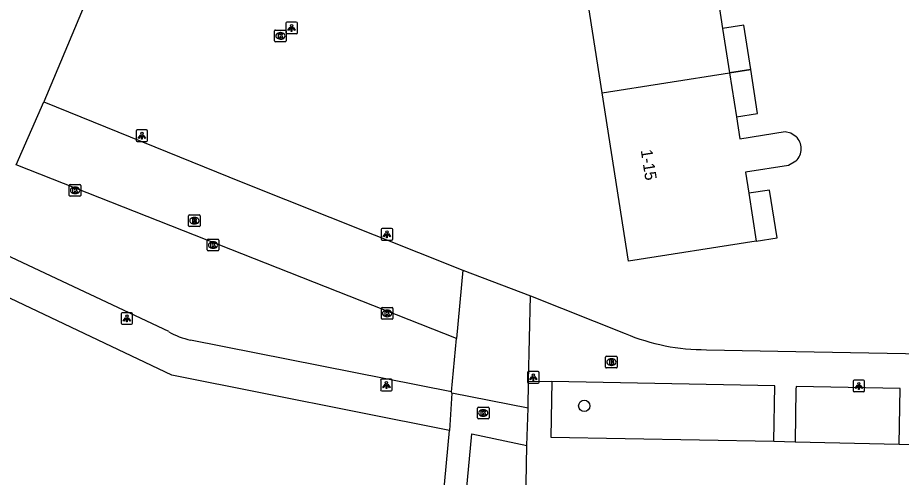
# Model space of a CAD drawing. Extents: x 159822 to 160765, y 380693 to 381634.
# Drawn here: x 160432.9 to 160509.1, y 381431.5 to 381471 of the extents above; entities that cross this region are included whole.
import ezdxf

# ---------------------------------------------------------------- set-up
doc = ezdxf.new("R2010")
doc.units = 0
for name, color, linetype in [('IMGEO_Boom', 7, 'Continuous'), ('IMGEO_Brandkraan', 7, 'Continuous'), ('IMGEO_Groenvoorziening', 7, 'Continuous'), ('IMGEO_Kolk', 7, 'Continuous'), ('IMGEO_Lichtpunt', 7, 'Continuous'), ('IMGEO_Pand', 7, 'Continuous'), ('IMGEO_Pand_nummerreeks', 7, 'Continuous'), ('IMGEO_Pand_overbouw', 7, 'Continuous'), ('IMGEO_Parkeervlak_open', 7, 'Continuous'), ('IMGEO_Rijbaan_lokaal_open', 7, 'Continuous'), ('IMGEO_Rioolput', 7, 'Continuous'), ('IMGEO_Voetpad_open', 7, 'Continuous')]:
    doc.layers.add(name, color=color, linetype=linetype)

msp = doc.modelspace()

# ---------------------------------------------------------------- linework, layer by layer
at = {"layer": 'IMGEO_Boom'}
msp.add_circle((160481.762, 381437.607), 0.489, dxfattribs=at)
at = {"layer": 'IMGEO_Brandkraan'}
for p, q in [((160483.597, 381440.945), (160483.597, 381441.797)), ((160483.672, 381441.871), (160484.524, 381441.871)), ((160484.085, 381441.651), (160484.11, 381441.651)), ((160484.598, 381441.797), (160484.598, 381440.945)), ((160484.524, 381440.871), (160483.672, 381440.871)), ((160484.108, 381441.091), (160484.083, 381441.091))]:
    msp.add_line(p, q, dxfattribs=at)
for points in [[(160483.597, 381440.945), (160483.597, 381441.797)], [(160483.672, 381441.871), (160484.524, 381441.871)], [(160483.945, 381441.571), (160483.945, 381441.171), (160484.158, 381441.171)], [(160484.176, 381441.571), (160483.945, 381441.571)], [(160484.124, 381441.49), (160484.07, 381441.49), (160484.07, 381441.414)], [(160484.07, 381441.414), (160484.123, 381441.414)], [(160484.132, 381441.338), (160484.07, 381441.338), (160484.07, 381441.257)], [(160484.598, 381441.797), (160484.598, 381440.945)], [(160484.524, 381440.871), (160483.672, 381440.871)], [(160484.07, 381441.257), (160484.132, 381441.257)]]:
    msp.add_lwpolyline(points, dxfattribs=at)
for centre, radius, start, end in [((160483.674, 381441.795), 0.0765, 91.55205, 178.44795), ((160483.674, 381441.795), 0.0765, 91.55205, 178.44795), ((160484.125, 381441.452), 0.0379, 267.82845, 90.93552), ((160484.133, 381441.297), 0.0404, 269.87594, 90.50774), ((160484.18, 381441.426), 0.145, 59.4692, 91.53667), ((160484.205, 381441.473), 0.0922, 285.51372, 58.15012), ((160484.21, 381441.281), 0.105, 301.31148, 78.98903), ((160484.522, 381441.795), 0.0765, 1.55205, 88.44795), ((160484.522, 381441.795), 0.0765, 1.55205, 88.44795), ((160483.674, 381440.947), 0.0765, 181.55205, 268.44795), ((160483.674, 381440.947), 0.0765, 181.55205, 268.44795), ((160484.164, 381441.422), 0.251, 268.66757, 293.53466), ((160484.522, 381440.947), 0.0765, 271.55205, 358.44795), ((160484.522, 381440.947), 0.0765, 271.55205, 358.44795)]:
    msp.add_arc(centre, radius, start, end, dxfattribs=at)
for centre, major_axis, ratio, start_param, end_param in [((160484.084, 381441.371), (-0.387, 0.002), 0.722429, 4.712389, 7.853982), ((160484.109, 381441.371), (-0.39, 0.002), 0.717154, 1.570796, 4.712389)]:
    msp.add_ellipse(centre, major_axis=major_axis, ratio=ratio, start_param=start_param, end_param=end_param, dxfattribs=at)
at = {"layer": 'IMGEO_Groenvoorziening'}
for points in [[(160439.062, 381472.954), (160435.19, 381463.77)], [(160471.284, 381449.285), (160477.129, 381447.08)]]:
    msp.add_lwpolyline(points, dxfattribs=at)
at = {"layer": 'IMGEO_Kolk'}
for p, q in [((160455.083, 381469.016), (160455.083, 381469.868)), ((160455.158, 381469.942), (160456.01, 381469.942)), ((160455.571, 381469.722), (160455.596, 381469.722)), ((160456.084, 381469.868), (160456.084, 381469.016)), ((160456.01, 381468.942), (160455.158, 381468.942)), ((160455.594, 381469.162), (160455.569, 381469.162)), ((160437.389, 381455.721), (160437.389, 381456.573)), ((160437.464, 381456.647), (160438.316, 381456.647)), ((160438.39, 381456.573), (160438.39, 381455.721)), ((160437.9, 381455.867), (160437.875, 381455.867)), ((160437.877, 381456.427), (160437.902, 381456.427)), ((160438.316, 381455.647), (160437.464, 381455.647)), ((160449.279, 381451.021), (160449.279, 381451.873)), ((160449.354, 381451.947), (160450.206, 381451.947)), ((160449.767, 381451.727), (160449.792, 381451.727)), ((160450.28, 381451.873), (160450.28, 381451.021)), ((160450.206, 381450.947), (160449.354, 381450.947)), ((160449.79, 381451.167), (160449.765, 381451.167)), ((160464.278, 381445.135), (160464.278, 381445.987)), ((160464.353, 381446.061), (160465.205, 381446.061)), ((160465.279, 381445.987), (160465.279, 381445.135)), ((160464.789, 381445.281), (160464.764, 381445.281)), ((160464.766, 381445.841), (160464.791, 381445.841)), ((160465.205, 381445.061), (160464.353, 381445.061)), ((160472.634, 381437.493), (160473.486, 381437.493)), ((160472.559, 381436.567), (160472.559, 381437.419)), ((160473.047, 381437.273), (160473.072, 381437.273)), ((160473.56, 381437.419), (160473.56, 381436.567)), ((160473.486, 381436.493), (160472.634, 381436.493)), ((160473.07, 381436.713), (160473.045, 381436.713))]:
    msp.add_line(p, q, dxfattribs=at)
for points in [[(160455.083, 381469.016), (160455.083, 381469.868)], [(160455.158, 381469.942), (160456.01, 381469.942)], [(160455.404, 381469.642), (160455.527, 381469.642), (160455.527, 381469.491), (160455.657, 381469.642), (160455.821, 381469.642), (160455.675, 381469.491), (160455.828, 381469.242), (160455.676, 381469.242), (160455.591, 381469.406), (160455.527, 381469.339), (160455.527, 381469.242), (160455.404, 381469.242), (160455.404, 381469.642)], [(160456.084, 381469.868), (160456.084, 381469.016)], [(160456.01, 381468.942), (160455.158, 381468.942)], [(160437.389, 381455.721), (160437.389, 381456.573)], [(160437.464, 381456.647), (160438.316, 381456.647)], [(160438.39, 381456.573), (160438.39, 381455.721)], [(160437.71, 381456.347), (160437.833, 381456.347), (160437.833, 381456.196), (160437.963, 381456.347), (160438.127, 381456.347), (160437.981, 381456.196), (160438.134, 381455.947), (160437.982, 381455.947), (160437.897, 381456.111), (160437.833, 381456.044), (160437.833, 381455.947), (160437.71, 381455.947), (160437.71, 381456.347)], [(160438.316, 381455.647), (160437.464, 381455.647)], [(160449.279, 381451.021), (160449.279, 381451.873)], [(160449.354, 381451.947), (160450.206, 381451.947)], [(160449.6, 381451.647), (160449.723, 381451.647), (160449.723, 381451.496), (160449.853, 381451.647), (160450.017, 381451.647), (160449.871, 381451.496), (160450.024, 381451.247), (160449.872, 381451.247), (160449.787, 381451.411), (160449.723, 381451.344), (160449.723, 381451.247), (160449.6, 381451.247), (160449.6, 381451.647)], [(160450.28, 381451.873), (160450.28, 381451.021)], [(160450.206, 381450.947), (160449.354, 381450.947)], [(160464.278, 381445.135), (160464.278, 381445.987)], [(160464.353, 381446.061), (160465.205, 381446.061)], [(160465.279, 381445.987), (160465.279, 381445.135)], [(160464.599, 381445.761), (160464.722, 381445.761), (160464.722, 381445.61), (160464.852, 381445.761), (160465.016, 381445.761), (160464.87, 381445.61), (160465.023, 381445.361), (160464.871, 381445.361), (160464.786, 381445.525), (160464.722, 381445.458), (160464.722, 381445.361), (160464.599, 381445.361), (160464.599, 381445.761)], [(160465.205, 381445.061), (160464.353, 381445.061)], [(160472.634, 381437.493), (160473.486, 381437.493)], [(160472.559, 381436.567), (160472.559, 381437.419)], [(160472.88, 381437.193), (160473.003, 381437.193), (160473.003, 381437.042), (160473.133, 381437.193), (160473.297, 381437.193), (160473.151, 381437.042), (160473.304, 381436.793), (160473.152, 381436.793), (160473.067, 381436.957), (160473.003, 381436.89), (160473.003, 381436.793), (160472.88, 381436.793), (160472.88, 381437.193)], [(160473.56, 381437.419), (160473.56, 381436.567)], [(160473.486, 381436.493), (160472.634, 381436.493)]]:
    msp.add_lwpolyline(points, dxfattribs=at)
for centre, start, end in [((160455.16, 381469.866), 91.55205, 178.44795), ((160455.16, 381469.866), 91.55205, 178.44795), ((160456.008, 381469.866), 1.55205, 88.44795), ((160456.008, 381469.866), 1.55205, 88.44795), ((160455.16, 381469.018), 181.55205, 268.44795), ((160455.16, 381469.018), 181.55205, 268.44795), ((160456.008, 381469.018), 271.55205, 358.44795), ((160456.008, 381469.018), 271.55205, 358.44795), ((160437.466, 381456.571), 91.55205, 178.44795), ((160437.466, 381456.571), 91.55205, 178.44795), ((160438.314, 381456.571), 1.55205, 88.44795), ((160438.314, 381456.571), 1.55205, 88.44795), ((160437.466, 381455.723), 181.55205, 268.44795), ((160437.466, 381455.723), 181.55205, 268.44795), ((160438.314, 381455.723), 271.55205, 358.44795), ((160438.314, 381455.723), 271.55205, 358.44795), ((160449.356, 381451.871), 91.55205, 178.44795), ((160449.356, 381451.871), 91.55205, 178.44795), ((160450.204, 381451.871), 1.55205, 88.44795), ((160450.204, 381451.871), 1.55205, 88.44795), ((160449.356, 381451.023), 181.55205, 268.44795), ((160449.356, 381451.023), 181.55205, 268.44795), ((160450.204, 381451.023), 271.55205, 358.44795), ((160450.204, 381451.023), 271.55205, 358.44795), ((160464.355, 381445.985), 91.55205, 178.44795), ((160464.355, 381445.985), 91.55205, 178.44795), ((160465.203, 381445.985), 1.55205, 88.44795), ((160465.203, 381445.985), 1.55205, 88.44795), ((160464.355, 381445.137), 181.55205, 268.44795), ((160464.355, 381445.137), 181.55205, 268.44795), ((160465.203, 381445.137), 271.55205, 358.44795), ((160465.203, 381445.137), 271.55205, 358.44795), ((160472.636, 381437.417), 91.55205, 178.44795), ((160472.636, 381437.417), 91.55205, 178.44795), ((160473.484, 381437.417), 1.55205, 88.44795), ((160473.484, 381437.417), 1.55205, 88.44795), ((160472.636, 381436.569), 181.55205, 268.44795), ((160472.636, 381436.569), 181.55205, 268.44795), ((160473.484, 381436.569), 271.55205, 358.44795), ((160473.484, 381436.569), 271.55205, 358.44795)]:
    msp.add_arc(centre, 0.0765, start, end, dxfattribs=at)
for centre, major_axis, ratio, start_param, end_param in [((160455.57, 381469.442), (-0.387, 0.002), 0.722429, 4.712389, 7.853982), ((160455.595, 381469.442), (-0.39, 0.002), 0.717154, 1.570796, 4.712389), ((160437.876, 381456.147), (-0.387, 0.002), 0.722429, 4.712389, 7.853982), ((160437.901, 381456.147), (-0.39, 0.002), 0.717154, 1.570796, 4.712389), ((160449.766, 381451.447), (-0.387, 0.002), 0.722429, 4.712389, 7.853982), ((160449.791, 381451.447), (-0.39, 0.002), 0.717154, 1.570796, 4.712389), ((160464.765, 381445.561), (-0.387, 0.002), 0.722429, 4.712389, 7.853982), ((160464.79, 381445.561), (-0.39, 0.002), 0.717154, 1.570796, 4.712389), ((160473.046, 381436.993), (-0.387, 0.002), 0.722429, 4.712389, 7.853982), ((160473.071, 381436.993), (-0.39, 0.002), 0.717154, 1.570796, 4.712389)]:
    msp.add_ellipse(centre, major_axis=major_axis, ratio=ratio, start_param=start_param, end_param=end_param, dxfattribs=at)
at = {"layer": 'IMGEO_Lichtpunt'}
for p, q in [((160456.047, 381470.532), (160456.047, 381469.725)), ((160456.047, 381470.532), (160456.047, 381469.725)), ((160456.949, 381470.627), (160456.141, 381470.627)), ((160456.949, 381470.627), (160456.141, 381470.627)), ((160457.043, 381469.725), (160457.043, 381470.532)), ((160457.043, 381469.725), (160457.043, 381470.532)), ((160456.141, 381469.631), (160456.949, 381469.631)), ((160456.141, 381469.631), (160456.949, 381469.631)), ((160443.148, 381461.248), (160443.148, 381460.441)), ((160443.148, 381461.248), (160443.148, 381460.441)), ((160444.05, 381461.343), (160443.242, 381461.343)), ((160444.05, 381461.343), (160443.242, 381461.343)), ((160444.144, 381460.441), (160444.144, 381461.248)), ((160444.144, 381460.441), (160444.144, 381461.248)), ((160443.242, 381460.347), (160444.05, 381460.347)), ((160443.242, 381460.347), (160444.05, 381460.347)), ((160464.258, 381452.775), (160464.258, 381451.968)), ((160464.258, 381452.775), (160464.258, 381451.968)), ((160465.16, 381452.87), (160464.352, 381452.87)), ((160465.16, 381452.87), (160464.352, 381452.87)), ((160465.254, 381451.968), (160465.254, 381452.775)), ((160465.254, 381451.968), (160465.254, 381452.775)), ((160464.352, 381451.874), (160465.16, 381451.874)), ((160464.352, 381451.874), (160465.16, 381451.874)), ((160441.855, 381445.531), (160441.855, 381444.724)), ((160441.855, 381445.531), (160441.855, 381444.724)), ((160442.757, 381445.626), (160441.949, 381445.626)), ((160442.757, 381445.626), (160441.949, 381445.626)), ((160442.851, 381444.724), (160442.851, 381445.531)), ((160442.851, 381444.724), (160442.851, 381445.531)), ((160441.949, 381444.63), (160442.757, 381444.63)), ((160441.949, 381444.63), (160442.757, 381444.63)), ((160477.777, 381440.559), (160476.969, 381440.559)), ((160477.777, 381440.559), (160476.969, 381440.559)), ((160464.22, 381439.799), (160464.22, 381438.992)), ((160464.22, 381439.799), (160464.22, 381438.992)), ((160465.122, 381439.894), (160464.314, 381439.894)), ((160465.122, 381439.894), (160464.314, 381439.894)), ((160465.216, 381438.992), (160465.216, 381439.799)), ((160465.216, 381438.992), (160465.216, 381439.799)), ((160476.875, 381440.464), (160476.875, 381439.657)), ((160476.875, 381440.464), (160476.875, 381439.657)), ((160477.871, 381439.657), (160477.871, 381440.464)), ((160477.871, 381439.657), (160477.871, 381440.464)), ((160505.816, 381439.826), (160505.008, 381439.826)), ((160505.816, 381439.826), (160505.008, 381439.826)), ((160476.969, 381439.563), (160477.777, 381439.563)), ((160476.969, 381439.563), (160477.777, 381439.563)), ((160504.914, 381439.731), (160504.914, 381438.924)), ((160504.914, 381439.731), (160504.914, 381438.924)), ((160505.91, 381438.924), (160505.91, 381439.731)), ((160505.91, 381438.924), (160505.91, 381439.731)), ((160464.314, 381438.898), (160465.122, 381438.898)), ((160464.314, 381438.898), (160465.122, 381438.898)), ((160505.008, 381438.83), (160505.816, 381438.83)), ((160505.008, 381438.83), (160505.816, 381438.83))]:
    msp.add_line(p, q, dxfattribs=at)
for points in [[(160456.421, 381470.196), (160456.46, 381470.168), (160456.272, 381469.906), (160456.234, 381469.933), (160456.421, 381470.196)], [(160456.523, 381470.148), (160456.57, 381470.148), (160456.57, 381469.826), (160456.523, 381469.826), (160456.523, 381470.148)], [(160456.633, 381470.168), (160456.671, 381470.195), (160456.858, 381469.933), (160456.819, 381469.905), (160456.633, 381470.168)], [(160443.522, 381460.912), (160443.561, 381460.884), (160443.373, 381460.622), (160443.335, 381460.649), (160443.522, 381460.912)], [(160443.624, 381460.864), (160443.671, 381460.864), (160443.671, 381460.542), (160443.624, 381460.542), (160443.624, 381460.864)], [(160443.734, 381460.884), (160443.772, 381460.911), (160443.959, 381460.649), (160443.92, 381460.621), (160443.734, 381460.884)], [(160464.632, 381452.439), (160464.671, 381452.411), (160464.483, 381452.149), (160464.445, 381452.176), (160464.632, 381452.439)], [(160464.734, 381452.391), (160464.781, 381452.391), (160464.781, 381452.069), (160464.734, 381452.069), (160464.734, 381452.391)], [(160464.844, 381452.411), (160464.882, 381452.438), (160465.069, 381452.176), (160465.03, 381452.148), (160464.844, 381452.411)], [(160442.229, 381445.195), (160442.268, 381445.167), (160442.08, 381444.905), (160442.042, 381444.932), (160442.229, 381445.195)], [(160442.331, 381445.147), (160442.378, 381445.147), (160442.378, 381444.825), (160442.331, 381444.825), (160442.331, 381445.147)], [(160442.441, 381445.167), (160442.479, 381445.194), (160442.666, 381444.932), (160442.627, 381444.904), (160442.441, 381445.167)], [(160477.249, 381440.128), (160477.288, 381440.1), (160477.1, 381439.838), (160477.062, 381439.865), (160477.249, 381440.128)], [(160477.351, 381440.08), (160477.398, 381440.08), (160477.398, 381439.758), (160477.351, 381439.758), (160477.351, 381440.08)], [(160477.461, 381440.1), (160477.499, 381440.127), (160477.686, 381439.865), (160477.647, 381439.837), (160477.461, 381440.1)], [(160464.594, 381439.463), (160464.633, 381439.435), (160464.445, 381439.173), (160464.407, 381439.2), (160464.594, 381439.463)], [(160464.696, 381439.415), (160464.743, 381439.415), (160464.743, 381439.093), (160464.696, 381439.093), (160464.696, 381439.415)], [(160464.806, 381439.435), (160464.844, 381439.462), (160465.031, 381439.2), (160464.992, 381439.172), (160464.806, 381439.435)], [(160505.288, 381439.395), (160505.327, 381439.367), (160505.139, 381439.105), (160505.101, 381439.132), (160505.288, 381439.395)], [(160505.39, 381439.347), (160505.437, 381439.347), (160505.437, 381439.025), (160505.39, 381439.025), (160505.39, 381439.347)], [(160505.5, 381439.367), (160505.538, 381439.394), (160505.725, 381439.132), (160505.686, 381439.104), (160505.5, 381439.367)]]:
    msp.add_lwpolyline(points, dxfattribs=at)
for centre in [(160456.546, 381470.33), (160443.647, 381461.046), (160464.757, 381452.573), (160442.354, 381445.329), (160477.374, 381440.262), (160464.719, 381439.597), (160505.413, 381439.529)]:
    msp.add_circle(centre, 0.0994, dxfattribs=at)
for centre, start, end in [((160456.141, 381470.532), 90, 180), ((160456.141, 381470.532), 90, 180), ((160456.949, 381470.532), 0, 90), ((160456.949, 381470.532), 0, 90), ((160456.141, 381469.725), 180, 270), ((160456.141, 381469.725), 180, 270), ((160456.949, 381469.725), 270, 0), ((160456.949, 381469.725), 270, 360), ((160443.242, 381461.248), 90, 180), ((160443.242, 381461.248), 90, 180), ((160444.05, 381461.248), 0, 90), ((160444.05, 381461.248), 0, 90), ((160443.242, 381460.441), 180, 270), ((160443.242, 381460.441), 180, 270), ((160444.05, 381460.441), 270, 0), ((160444.05, 381460.441), 270, 360), ((160464.352, 381452.775), 90, 180), ((160464.352, 381452.775), 90, 180), ((160465.16, 381452.775), 0, 90), ((160465.16, 381452.775), 0, 90), ((160464.352, 381451.968), 180, 270), ((160464.352, 381451.968), 180, 270), ((160465.16, 381451.968), 270, 0), ((160465.16, 381451.968), 270, 360), ((160441.949, 381445.531), 90, 180), ((160441.949, 381445.531), 90, 180), ((160442.757, 381445.531), 0, 90), ((160442.757, 381445.531), 0, 90), ((160441.949, 381444.724), 180, 270), ((160441.949, 381444.724), 180, 270), ((160442.757, 381444.724), 270, 0), ((160442.757, 381444.724), 270, 360), ((160476.969, 381440.464), 90, 180), ((160476.969, 381440.464), 90, 180), ((160477.777, 381440.464), 0, 90), ((160477.777, 381440.464), 0, 90), ((160464.314, 381439.799), 90, 180), ((160464.314, 381439.799), 90, 180), ((160465.122, 381439.799), 0, 90), ((160465.122, 381439.799), 0, 90), ((160505.008, 381439.731), 90, 180), ((160505.008, 381439.731), 90, 180), ((160505.816, 381439.731), 0, 90), ((160505.816, 381439.731), 0, 90), ((160476.969, 381439.657), 180, 270), ((160476.969, 381439.657), 180, 270), ((160477.777, 381439.657), 270, 0), ((160477.777, 381439.657), 270, 360), ((160464.314, 381438.992), 180, 270), ((160464.314, 381438.992), 180, 270), ((160465.122, 381438.992), 270, 0), ((160465.122, 381438.992), 270, 360), ((160505.008, 381438.924), 180, 270), ((160505.008, 381438.924), 180, 270), ((160505.816, 381438.924), 270, 0), ((160505.816, 381438.924), 270, 360)]:
    msp.add_arc(centre, 0.0946, start, end, dxfattribs=at)
at = {"layer": 'IMGEO_Pand'}
for points in [[(160483.295, 381464.55), (160481.025, 381479.036), (160493.621, 381481.01)], [(160497.102, 381472.565), (160493.375, 381471.981), (160493.673, 381470.076), (160494.269, 381466.269)], [(160483.295, 381464.55), (160494.269, 381466.269)], [(160494.269, 381466.269), (160494.865, 381462.462), (160495.158, 381460.594), (160499.057, 381461.207), (160499.565, 381461.087), (160500.002, 381460.795)], [(160500, 381458.671), (160499.368, 381458.286), (160495.643, 381457.702), (160495.926, 381455.897), (160496.569, 381451.789), (160485.564, 381450.065), (160483.295, 381464.55)], [(160470.138, 381435.503), (160446.223, 381440.255), (160431.142, 381447.393)], [(160466.429, 381395.263), (160470.138, 381435.503)]]:
    msp.add_lwpolyline(points, dxfattribs=at)
msp.add_arc((160498.976, 381459.734), 1.476, 313.92709, 45.96501, dxfattribs=at)
at = {"layer": 'IMGEO_Pand_overbouw'}
for points in [[(160494.269, 381466.269), (160496.098, 381466.556), (160495.501, 381470.363), (160493.673, 381470.076)], [(160494.269, 381466.269), (160494.865, 381462.462), (160496.694, 381462.749), (160496.098, 381466.556)], [(160495.926, 381455.897), (160496.569, 381451.789), (160498.376, 381452.063), (160497.731, 381456.18)]]:
    msp.add_lwpolyline(points, close=True, dxfattribs=at)
at = {"layer": 'IMGEO_Parkeervlak_open'}
for points in [[(160432.812, 381458.348), (160435.19, 381463.77)], [(160435.19, 381463.77), (160452.202, 381456.885), (160471.284, 381449.285)], [(160471.284, 381449.285), (160470.748, 381443.414)]]:
    msp.add_lwpolyline(points, dxfattribs=at)
at = {"layer": 'IMGEO_Rijbaan_lokaal_open'}
for points in [[(160445.959, 381443.992), (160390.734, 381469.919)], [(160470.748, 381443.414), (160432.812, 381458.348)], [(160470.323, 381438.823), (160447.841, 381443.273)], [(160470.323, 381438.823), (160470.748, 381443.414)]]:
    msp.add_lwpolyline(points, dxfattribs=at)
msp.add_arc((160449.124, 381449.455), 6.314, 239.91037, 258.27188, dxfattribs=at)
at = {"layer": 'IMGEO_Rioolput'}
for p, q in [((160447.667, 381453.111), (160447.667, 381453.963)), ((160447.742, 381454.037), (160448.594, 381454.037)), ((160448.155, 381453.817), (160448.18, 381453.817)), ((160448.668, 381453.963), (160448.668, 381453.111)), ((160448.594, 381453.037), (160447.742, 381453.037)), ((160448.178, 381453.257), (160448.153, 381453.257))]:
    msp.add_line(p, q, dxfattribs=at)
for points in [[(160447.667, 381453.111), (160447.667, 381453.963)], [(160447.742, 381454.037), (160448.594, 381454.037)], [(160448.256, 381453.735), (160448.004, 381453.737), (160448.004, 381453.337)], [(160448.004, 381453.337), (160448.128, 381453.337), (160448.128, 381453.499), (160448.139, 381453.499)], [(160448.182, 381453.656), (160448.128, 381453.656), (160448.128, 381453.575)], [(160448.128, 381453.575), (160448.18, 381453.575)], [(160448.668, 381453.963), (160448.668, 381453.111)], [(160448.594, 381453.037), (160447.742, 381453.037)], [(160448.186, 381453.47), (160448.257, 381453.337), (160448.397, 381453.337), (160448.332, 381453.463)]]:
    msp.add_lwpolyline(points, dxfattribs=at)
for centre, radius, start, end in [((160447.744, 381453.961), 0.0765, 91.55205, 178.44795), ((160447.744, 381453.961), 0.0765, 91.55205, 178.44795), ((160448.138, 381453.446), 0.0533, 26.02933, 88.69889), ((160448.164, 381453.764), 0.19, 274.7715, 282.96867), ((160448.188, 381453.56), 0.0964, 77.00612, 93.18647), ((160448.202, 381453.617), 0.0378, 276.66336, 79.67722), ((160448.255, 381453.625), 0.109, 350.36119, 89.41601), ((160448.253, 381453.625), 0.112, 277.58423, 350.98172), ((160448.237, 381453.41), 0.108, 29.51342, 73.79051), ((160448.592, 381453.961), 0.0765, 1.55205, 88.44795), ((160448.592, 381453.961), 0.0765, 1.55205, 88.44795), ((160447.744, 381453.113), 0.0765, 181.55205, 268.44795), ((160447.744, 381453.113), 0.0765, 181.55205, 268.44795), ((160448.592, 381453.113), 0.0765, 271.55205, 358.44795), ((160448.592, 381453.113), 0.0765, 271.55205, 358.44795)]:
    msp.add_arc(centre, radius, start, end, dxfattribs=at)
for centre, major_axis, ratio, start_param, end_param in [((160448.154, 381453.537), (-0.387, 0.002), 0.722429, 4.712389, 7.853982), ((160448.179, 381453.537), (-0.39, 0.002), 0.717154, 1.570796, 4.712389)]:
    msp.add_ellipse(centre, major_axis=major_axis, ratio=ratio, start_param=start_param, end_param=end_param, dxfattribs=at)
at = {"layer": 'IMGEO_Voetpad_open'}
for points in [[(160476.967, 381439.741), (160477.129, 381447.08)], [(160477.129, 381447.08), (160485.285, 381443.83)], [(160492.287, 381442.441), (160500, 381442.293), (160522.002, 381441.87)], [(160476.916, 381437.397), (160476.967, 381439.741)], [(160476.967, 381439.741), (160478.955, 381439.702)], [(160478.955, 381439.702), (160478.877, 381434.929), (160498.098, 381434.561)], [(160498.098, 381434.561), (160498.191, 381439.323), (160478.955, 381439.702)], [(160508.897, 381434.314), (160508.982, 381439.089), (160500.004, 381439.28), (160500, 381439.019), (160499.931, 381434.519)], [(160470.346, 381438.712), (160470.138, 381435.503)], [(160470.346, 381438.712), (160470.323, 381438.823)], [(160476.916, 381437.397), (160470.346, 381438.712)], [(160476.819, 381434.201), (160476.916, 381437.397)], [(160468.316, 381395.081), (160472.063, 381435.204), (160476.819, 381434.201)], [(160498.098, 381434.561), (160499.931, 381434.519)], [(160499.931, 381434.519), (160508.897, 381434.314)], [(160476.581, 381421.002), (160476.819, 381434.201)], [(160508.897, 381434.314), (160510.729, 381434.283)]]:
    msp.add_lwpolyline(points, dxfattribs=at)
msp.add_arc((160492.19, 381460.297), 17.856, 247.2492, 270.31038, dxfattribs=at)

# ---------------------------------------------------------------- texts
at = {"layer": 'IMGEO_Pand_nummerreeks'}
msp.add_text('1-15', height=1, rotation=278.90437, dxfattribs=at).set_placement((160486.622, 381459.594))

doc.saveas('drawing.dxf')
